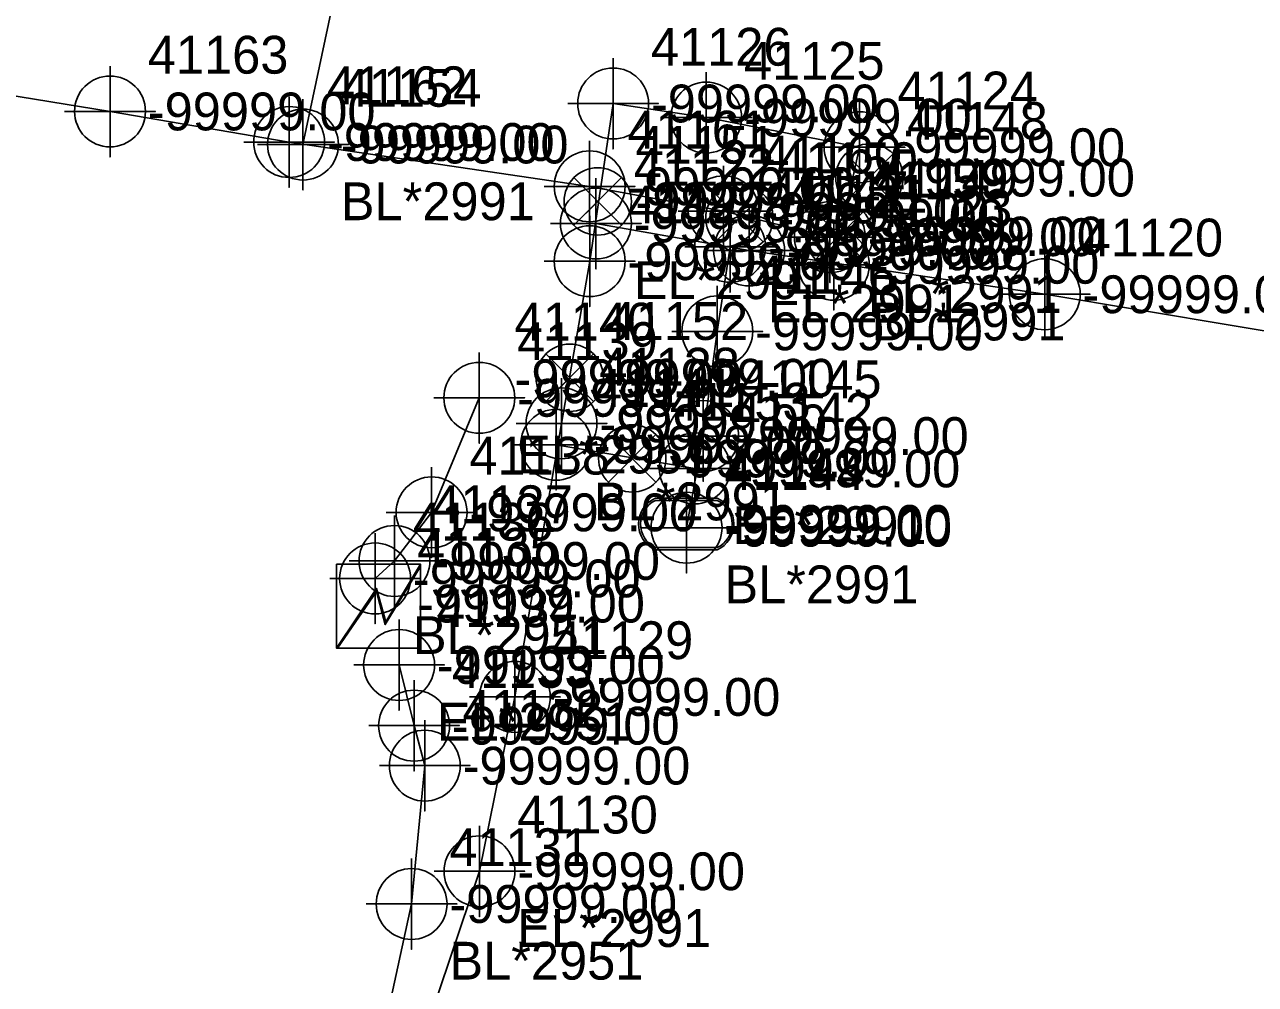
# Model space of a CAD drawing. Extents: x 2083698 to 2094313, y 743246 to 752873.
# Drawn here: x 2090562.4 to 2090643.7, y 744232.3 to 744295.8 of the extents above; entities that cross this region are included whole.
import ezdxf

# ---------------------------------------------------------------- set-up
doc = ezdxf.new("R2010")
doc.units = 0
for name, color, linetype in [('COGO Default Point Number', 7, 'Continuous'), ('Default Symbol Cogo Comment', 7, 'Continuous'), ('Exist Guardrail', 7, 'Continuous'), ('Exist Other Culture Area Outline', 7, 'Continuous'), ('Exist Property Iron Pin Leader', 7, 'Continuous'), ('Exist Property Iron Pin Text', 7, 'Continuous'), ('Exist Property Line', 7, 'Continuous'), ('Exist Property Monument Cogo Elevation', 7, 'Continuous'), ('Exist Property Monument Cogo Number', 7, 'Continuous'), ('Exist Property Monument Leader', 7, 'Continuous'), ('Exist Property Monument Text', 7, 'Continuous'), ('Exist Right of Way Line', 7, 'Continuous'), ('Exist Right of Way Width CELL', 7, 'Continuous'), ('Exist Roads EOP', 7, 'Continuous'), ('Exist Roads EOP Cogo Number', 7, 'Continuous'), ('Exist Roads EOP Cogo Point CELL', 7, 'Continuous'), ('Exist Roads EOP Leader', 7, 'Continuous'), ('Exist Roads EOP Text', 7, 'Continuous'), ('Exist Utilities Other Pole CELL', 7, 'Continuous'), ('Exist Utilities Power UG Cable SUE LOS B', 7, 'Continuous'), ('Exist Utilities Water UG Line SUE LOS B', 7, 'Continuous')]:
    doc.layers.add(name, color=color, linetype=linetype)

msp = doc.modelspace()

# ---------------------------------------------------------------- linework, layer by layer
at = {"layer": 'COGO Default Point Number'}
for points in [[(2090601.273, 744293.546), (2090601.273, 744287.546), (2090601.273, 744290.546), (2090604.273, 744290.546), (2090598.273, 744290.546)], [(2090568.002, 744293.02), (2090568.002, 744287.02), (2090568.002, 744290.02), (2090571.002, 744290.02), (2090565.002, 744290.02)], [(2090607.427, 744292.615), (2090607.427, 744286.615), (2090607.427, 744289.615), (2090610.427, 744289.615), (2090604.427, 744289.615)], [(2090579.847, 744291), (2090579.847, 744285), (2090579.847, 744288), (2090582.847, 744288), (2090576.847, 744288)], [(2090580.764, 744290.832), (2090580.764, 744284.832), (2090580.764, 744287.832), (2090583.764, 744287.832), (2090577.764, 744287.832)], [(2090617.571, 744290.654), (2090617.571, 744284.654), (2090617.571, 744287.654), (2090620.571, 744287.654), (2090614.571, 744287.654)], [(2090599.719, 744288.069), (2090599.719, 744282.069), (2090599.719, 744285.069), (2090602.719, 744285.069), (2090596.719, 744285.069)], [(2090608.58, 744286.421), (2090608.58, 744280.421), (2090608.58, 744283.421), (2090611.58, 744283.421), (2090605.58, 744283.421)], [(2090600.133, 744285.615), (2090600.133, 744279.615), (2090600.133, 744282.615), (2090603.133, 744282.615), (2090597.133, 744282.615)], [(2090615.607, 744284.708), (2090615.607, 744278.708), (2090615.607, 744281.708), (2090618.607, 744281.708), (2090612.607, 744281.708)], [(2090609.01, 744284.07), (2090609.01, 744278.07), (2090609.01, 744281.07), (2090612.01, 744281.07), (2090606.01, 744281.07)], [(2090610.265, 744283.83), (2090610.265, 744277.83), (2090610.265, 744280.83), (2090613.265, 744280.83), (2090607.265, 744280.83)], [(2090599.722, 744283.121), (2090599.722, 744277.121), (2090599.722, 744280.121), (2090602.722, 744280.121), (2090596.722, 744280.121)], [(2090615.867, 744282.885), (2090615.867, 744276.885), (2090615.867, 744279.885), (2090618.867, 744279.885), (2090612.867, 744279.885)], [(2090629.816, 744280.935), (2090629.816, 744274.935), (2090629.816, 744277.935), (2090632.816, 744277.935), (2090626.816, 744277.935)], [(2090608.164, 744278.483), (2090608.164, 744272.483), (2090608.164, 744275.483), (2090611.164, 744275.483), (2090605.164, 744275.483)], [(2090597.861, 744272.4), (2090597.861, 744266.4), (2090597.861, 744269.4), (2090600.861, 744269.4), (2090594.861, 744269.4)], [(2090607.228, 744271.562), (2090607.228, 744265.562), (2090607.228, 744268.562), (2090610.228, 744268.562), (2090604.228, 744268.562)], [(2090597.502, 744270.988), (2090597.502, 744264.988), (2090597.502, 744267.988), (2090600.502, 744267.988), (2090594.502, 744267.988)], [(2090606.672, 744269.423), (2090606.672, 744263.423), (2090606.672, 744266.423), (2090609.672, 744266.423), (2090603.672, 744266.423)], [(2090606.13, 744265.506), (2090606.13, 744259.506), (2090606.13, 744262.506), (2090609.13, 744262.506), (2090603.13, 744262.506)], [(2090594.775, 744254.316), (2090594.775, 744248.316), (2090594.775, 744251.316), (2090597.775, 744251.316), (2090591.775, 744251.316)], [(2090592.434, 744242.789), (2090592.434, 744236.789), (2090592.434, 744239.789), (2090595.434, 744239.789), (2090589.434, 744239.789)]]:
    msp.add_lwpolyline(points, dxfattribs=at)
for centre in [(2090601.273, 744290.546), (2090568.002, 744290.02), (2090607.427, 744289.615), (2090579.847, 744288), (2090580.764, 744287.832), (2090617.571, 744287.654), (2090599.719, 744285.069), (2090608.58, 744283.421), (2090600.133, 744282.615), (2090615.607, 744281.708), (2090609.01, 744281.07), (2090610.265, 744280.83), (2090599.722, 744280.121), (2090615.867, 744279.885), (2090629.816, 744277.935), (2090608.164, 744275.483), (2090597.861, 744269.4), (2090607.228, 744268.562), (2090597.502, 744267.988), (2090606.672, 744266.423), (2090606.13, 744262.506), (2090594.775, 744251.316), (2090592.434, 744239.789)]:
    msp.add_circle(centre, 2.344, dxfattribs=at)
at = {"layer": 'Exist Guardrail'}
msp.add_line((2090606.113, 744262.75), (2090606.113, 744262.75), dxfattribs=at)
for points in [[(2090604.076, 744264.45), (2090608.15, 744264.45)], [(2090604.076, 744264.312), (2090608.15, 744264.312)], [(2090608.15, 744261.188), (2090604.051, 744261.188)], [(2090608.15, 744261.05), (2090604.051, 744261.05)]]:
    msp.add_lwpolyline(points, dxfattribs=at)
for centre, radius, start, end in [((2090604.806, 744262.745), 1.855, 113.17804, 245.97939), ((2090604.817, 744262.744), 1.735, 115.30093, 243.78236), ((2090607.406, 744262.751), 1.856, 293.64832, 66.30838), ((2090607.418, 744262.75), 1.726, 295.12717, 64.87283)]:
    msp.add_arc(centre, radius, start, end, dxfattribs=at)
at = {"layer": 'Exist Other Culture Area Outline'}
msp.add_line((2090585.816, 744257.485), (2090585.816, 744257.485), dxfattribs=at)
msp.add_lwpolyline([(2090582.972, 744260.096), (2090588.525, 744260.096), (2090588.525, 744254.544), (2090582.972, 744254.544)], close=True, dxfattribs=at)
for points in [[(2090582.972, 744254.544), (2090585.616, 744258.488), (2090586.245, 744256.278), (2090588.525, 744260.096)], [(2090583.042, 744254.544), (2090585.616, 744258.278), (2090586.203, 744256.096), (2090588.525, 744259.942)]]:
    msp.add_lwpolyline(points, dxfattribs=at)
at = {"layer": 'Exist Property Iron Pin Text'}
for points in [[(2090592.423, 744274.09), (2090592.423, 744268.09), (2090592.423, 744271.09), (2090595.423, 744271.09), (2090589.423, 744271.09)], [(2090589.268, 744266.516), (2090589.268, 744260.516), (2090589.268, 744263.516), (2090592.268, 744263.516), (2090586.268, 744263.516)], [(2090586.813, 744263.303), (2090586.813, 744257.303), (2090586.813, 744260.303), (2090589.813, 744260.303), (2090583.813, 744260.303)], [(2090585.531, 744262.152), (2090585.531, 744256.152), (2090585.531, 744259.152), (2090588.531, 744259.152), (2090582.531, 744259.152)], [(2090587.119, 744256.431), (2090587.119, 744250.431), (2090587.119, 744253.431), (2090590.119, 744253.431), (2090584.119, 744253.431)], [(2090588.11, 744252.417), (2090588.11, 744246.417), (2090588.11, 744249.417), (2090591.11, 744249.417), (2090585.11, 744249.417)], [(2090588.818, 744249.774), (2090588.818, 744243.774), (2090588.818, 744246.774), (2090591.818, 744246.774), (2090585.818, 744246.774)], [(2090587.946, 744240.63), (2090587.946, 744234.63), (2090587.946, 744237.63), (2090590.946, 744237.63), (2090584.946, 744237.63)]]:
    msp.add_lwpolyline(points, dxfattribs=at)
for centre in [(2090592.423, 744271.09), (2090589.268, 744263.516), (2090586.813, 744260.303), (2090585.531, 744259.152), (2090587.119, 744253.431), (2090588.11, 744249.417), (2090588.818, 744246.774), (2090587.946, 744237.63)]:
    msp.add_circle(centre, 2.344, dxfattribs=at)
at = {"layer": 'Exist Roads EOP'}
for points in [[(2090619.796, 744287.222), (2090616.646, 744284.072), (2090618.221, 744285.647), (2090619.796, 744284.072), (2090616.646, 744287.222)], [(2090601.83, 744285.644), (2090598.68, 744282.494), (2090600.255, 744284.069), (2090601.83, 744282.494), (2090598.68, 744285.644)], [(2090611.203, 744284.555), (2090608.053, 744281.405), (2090609.628, 744282.98), (2090611.203, 744281.405), (2090608.053, 744284.555)], [(2090617.81, 744283.389), (2090614.66, 744280.239), (2090616.235, 744281.814), (2090617.81, 744280.239), (2090614.66, 744283.389)], [(2090599.978, 744273.989), (2090596.828, 744270.839), (2090598.403, 744272.414), (2090599.978, 744270.839), (2090596.828, 744273.989)], [(2090604.108, 744268.655), (2090600.958, 744265.505), (2090602.533, 744267.08), (2090604.108, 744265.505), (2090600.958, 744268.655)]]:
    msp.add_lwpolyline(points, dxfattribs=at)
for centre in [(2090618.221, 744285.647), (2090600.255, 744284.069), (2090609.628, 744282.98), (2090616.235, 744281.814), (2090598.403, 744272.414), (2090602.533, 744267.08)]:
    msp.add_circle(centre, 2.227, dxfattribs=at)
at = {"layer": 'Exist Utilities Power UG Cable SUE LOS B'}
for points in [[(2090585.531, 744259.152), (2090586.813, 744260.303), (2090589.268, 744263.516), (2090592.423, 744271.09)], [(2090587.946, 744237.63), (2090588.818, 744246.774), (2090588.11, 744249.417), (2090587.119, 744253.431)], [(2090587.946, 744237.63), (2090582.315, 744211.752), (2090578.526, 744194.747), (2090577.1, 744182.565)]]:
    msp.add_lwpolyline(points, dxfattribs=at)
at = {"layer": 'Exist Utilities Water UG Line SUE LOS B'}
msp.add_line((2090597.502, 744267.988), (2090606.672, 744266.423), dxfattribs=at)
for points in [[(2090580.764, 744287.832), (2090583.113, 744298.938), (2090586.206, 744315.824), (2090587.404, 744325.572), (2090589.763, 744338.658)], [(2090455.053, 744310.687), (2090469.31, 744307.78), (2090483.289, 744305.36), (2090495.588, 744302.684), (2090517.19, 744298.577), (2090540.946, 744294.418), (2090568.002, 744290.02), (2090579.847, 744288), (2090599.719, 744285.069), (2090608.58, 744283.421), (2090615.607, 744281.708)], [(2090601.273, 744290.546), (2090599.722, 744280.121), (2090597.861, 744269.4), (2090594.775, 744251.316), (2090592.434, 744239.789)], [(2090617.571, 744287.654), (2090607.427, 744289.615), (2090601.273, 744290.546)], [(2090615.867, 744279.885), (2090617.571, 744287.654)], [(2090600.133, 744282.615), (2090610.265, 744280.83), (2090629.816, 744277.935), (2090648.806, 744274.769), (2090666.174, 744272.184), (2090691.073, 744268.024), (2090711.191, 744265.13), (2090730.904, 744262.533), (2090749.057, 744259.809), (2090768.069, 744257.712), (2090800.863, 744252.245), (2090817.887, 744249.505), (2090828.383, 744247.444), (2090839.41, 744245.972), (2090849.751, 744244.735), (2090851.492, 744244.215)], [(2090606.13, 744262.506), (2090607.228, 744268.562), (2090608.164, 744275.483), (2090609.01, 744281.07)], [(2090577.985, 744180.456), (2090579.46, 744193.072), (2090582.22, 744205.362), (2090584.606, 744216.591), (2090592.434, 744239.789)]]:
    msp.add_lwpolyline(points, dxfattribs=at)

# ---------------------------------------------------------------- texts
at = {"layer": 'Default Symbol Cogo Comment'}
msp.add_text('-99999.00', height=2.5, dxfattribs=at).set_placement((2090608.613, 744261.5))
at = {"layer": 'Exist Property Iron Pin Leader'}
for s, p in [('41139', (2090594.923, 744273.59)), ('41138', (2090591.768, 744266.016)), ('41137', (2090589.313, 744262.803)), ('41136', (2090588.031, 744261.652)), ('41134', (2090589.619, 744255.931)), ('41133', (2090590.61, 744251.917)), ('41132', (2090591.318, 744249.274)), ('41131', (2090590.446, 744240.13))]:
    msp.add_text(s, height=2.5, dxfattribs=at).set_placement(p)
at = {"layer": 'Exist Property Line'}
for p in [(2090603.773, 744289.296), (2090570.502, 744288.77), (2090609.927, 744288.365), (2090582.347, 744286.75), (2090583.264, 744286.582), (2090620.071, 744286.404), (2090602.219, 744283.819), (2090611.08, 744282.171), (2090602.633, 744281.365), (2090618.107, 744280.458), (2090611.51, 744279.82), (2090612.765, 744279.58), (2090602.222, 744278.871), (2090618.367, 744278.635), (2090632.316, 744276.685), (2090610.664, 744274.233), (2090600.361, 744268.15), (2090609.728, 744267.312), (2090600.002, 744266.738), (2090609.172, 744265.173), (2090608.63, 744261.256), (2090597.275, 744250.066), (2090594.934, 744238.539)]:
    msp.add_text('-99999.00', height=2.5, dxfattribs=at).set_placement(p)
at = {"layer": 'Exist Property Monument Cogo Elevation'}
msp.add_text('-99999.00', height=2.5, dxfattribs=at).set_placement((2090594.755, 744271.125))
at = {"layer": 'Exist Property Monument Cogo Number'}
msp.add_text('41140', height=2.5, dxfattribs=at).set_placement((2090594.755, 744274.875))
at = {"layer": 'Exist Property Monument Leader'}
for s, p in [('EL*2951', (2090594.923, 744266.09)), ('BL*2951', (2090588.031, 744254.152)), ('EL*2951', (2090589.619, 744248.431)), ('BL*2951', (2090590.446, 744232.63))]:
    msp.add_text(s, height=2.5, dxfattribs=at).set_placement(p)
at = {"layer": 'Exist Property Monument Text'}
for p in [(2090594.923, 744269.84), (2090591.768, 744262.266), (2090589.313, 744259.053), (2090588.031, 744257.902), (2090589.619, 744252.181), (2090590.61, 744248.167), (2090591.318, 744245.524), (2090590.446, 744236.38)]:
    msp.add_text('-99999.00', height=2.5, dxfattribs=at).set_placement(p)
at = {"layer": 'Exist Right of Way Line'}
for s, p in [('41163', (2090570.502, 744292.52)), ('41126', (2090603.773, 744293.046)), ('41125', (2090609.927, 744292.115)), ('41162', (2090582.347, 744290.5)), ('41154', (2090583.264, 744290.332)), ('41124', (2090620.071, 744290.154)), ('41161', (2090602.219, 744287.569)), ('41160', (2090611.08, 744285.921)), ('41122', (2090602.633, 744285.115)), ('41159', (2090618.107, 744284.208)), ('41147', (2090611.51, 744283.57)), ('41121', (2090612.765, 744283.33)), ('41127', (2090602.222, 744282.621)), ('41123', (2090618.367, 744282.385)), ('41120', (2090632.316, 744280.435)), ('41146', (2090610.664, 744277.983)), ('41128', (2090600.361, 744271.9)), ('41145', (2090609.728, 744271.062)), ('41141', (2090600.002, 744270.488)), ('41142', (2090609.172, 744268.923)), ('41144', (2090608.63, 744265.006)), ('41129', (2090597.275, 744253.816)), ('41130', (2090594.934, 744242.289))]:
    msp.add_text(s, height=2.5, dxfattribs=at).set_placement(p)
at = {"layer": 'Exist Right of Way Width CELL'}
for s, p in [('BL*2991', (2090583.264, 744282.832)), ('EL*2991', (2090602.633, 744277.615)), ('BL*2991', (2090618.107, 744276.708)), ('EL*2991', (2090611.51, 744276.07)), ('BL*2991', (2090618.367, 744274.885)), ('BL*2991', (2090600.002, 744262.988)), ('EL*2991', (2090609.172, 744261.423)), ('BL*2991', (2090608.63, 744257.506)), ('EL*2991', (2090594.934, 744234.789))]:
    msp.add_text(s, height=2.5, dxfattribs=at).set_placement(p)
at = {"layer": 'Exist Roads EOP Cogo Number'}
msp.add_text('-99999.00', height=2.5, dxfattribs=at).set_placement((2090588.316, 744256.235))
at = {"layer": 'Exist Roads EOP Cogo Point CELL'}
msp.add_text('41135', height=2.5, dxfattribs=at).set_placement((2090588.316, 744259.985))
at = {"layer": 'Exist Roads EOP Leader'}
for p in [(2090620.721, 744284.397), (2090602.755, 744282.819), (2090612.128, 744281.73), (2090618.735, 744280.564), (2090600.903, 744271.164), (2090605.033, 744265.83)]:
    msp.add_text('-99999.00', height=2.5, dxfattribs=at).set_placement(p)
at = {"layer": 'Exist Roads EOP Text'}
for s, p in [('41148', (2090620.721, 744288.147)), ('41151', (2090602.755, 744286.569)), ('41150', (2090612.128, 744285.48)), ('41149', (2090618.735, 744284.314)), ('41152', (2090600.903, 744274.914)), ('41153', (2090605.033, 744269.58))]:
    msp.add_text(s, height=2.5, dxfattribs=at).set_placement(p)
at = {"layer": 'Exist Utilities Other Pole CELL'}
msp.add_text('41143', height=2.5, dxfattribs=at).set_placement((2090608.613, 744265.25))

doc.saveas('drawing.dxf')
